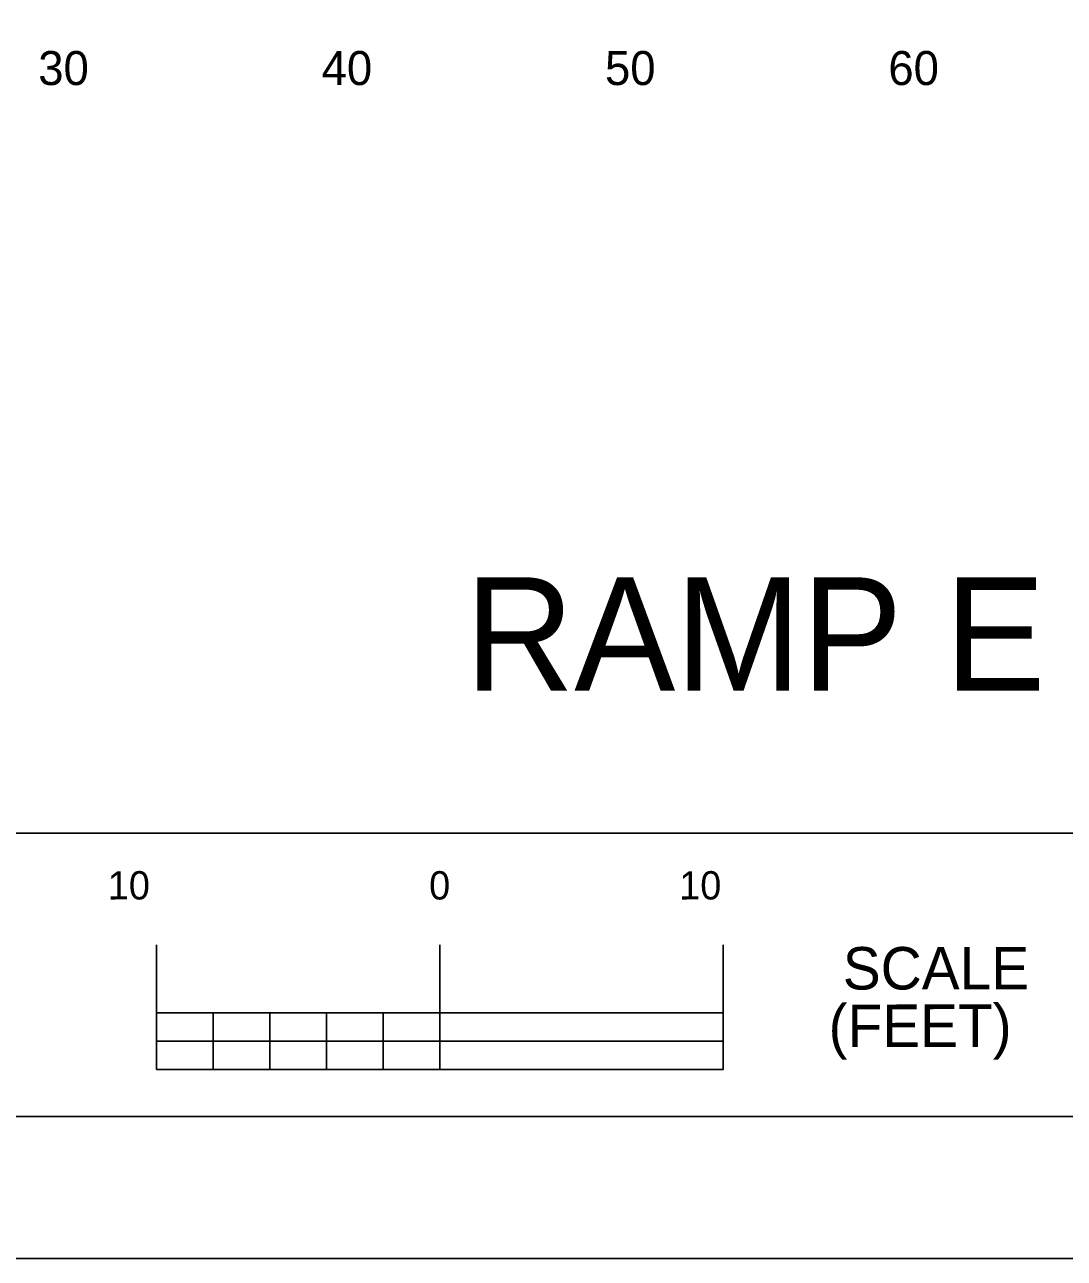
# Model space of a CAD drawing. Extents: x 2193008 to 2198143, y 1236112 to 1237864.
# Drawn here: x 2195101.28 to 2195137.97, y 1237118.04 to 1237161.58 of the extents above; entities that cross this region are included whole.
import ezdxf

# ---------------------------------------------------------------- set-up
doc = ezdxf.new("R2010")
doc.units = 0
for name, color, linetype in [('ANNO-SYMB', 7, 'Continuous'), ('Level 33', 7, 'Continuous'), ('LIMT-CSLINE', 7, 'Continuous'), ('M-ROADS', 7, 'Continuous'), ('SHT-BNDRY', 7, 'Continuous')]:
    doc.layers.add(name, color=color, linetype=linetype)

msp = doc.modelspace()

# ---------------------------------------------------------------- linework, layer by layer
msp.add_lwpolyline([(2194882.86, 1237133.046), (2195182.86, 1237133.046), (2195182.86, 1237323.046), (2194882.86, 1237323.046)], close=True)
at = {"layer": 'ANNO-SYMB'}
for p, q in [((2195105.928, 1237124.7), (2195105.928, 1237129.1)), ((2195115.928, 1237124.7), (2195115.928, 1237129.1)), ((2195115.928, 1237124.7), (2195115.928, 1237129.1)), ((2195115.928, 1237124.7), (2195115.928, 1237129.1)), ((2195125.928, 1237124.7), (2195125.928, 1237129.1)), ((2195125.928, 1237126.7), (2195105.928, 1237126.7)), ((2195107.928, 1237125.7), (2195107.928, 1237126.7)), ((2195107.928, 1237125.7), (2195107.928, 1237126.7)), ((2195115.928, 1237125.7), (2195115.928, 1237126.7)), ((2195115.928, 1237125.7), (2195115.928, 1237126.7)), ((2195115.928, 1237125.7), (2195115.928, 1237126.7)), ((2195115.928, 1237125.7), (2195111.928, 1237125.7)), ((2195125.928, 1237124.7), (2195125.928, 1237125.7)), ((2195125.928, 1237124.7), (2195125.928, 1237125.7)), ((2195125.928, 1237124.7), (2195125.928, 1237125.7)), ((2195125.928, 1237124.7), (2195105.928, 1237124.7))]:
    msp.add_line(p, q, dxfattribs=at)
for points in [[(2195105.928, 1237126.7), (2195107.928, 1237126.7), (2195107.928, 1237125.7), (2195105.928, 1237125.7)], [(2195109.928, 1237126.7), (2195111.928, 1237126.7), (2195111.928, 1237125.7), (2195109.928, 1237125.7)], [(2195113.928, 1237126.7), (2195115.928, 1237126.7), (2195115.928, 1237125.7), (2195113.928, 1237125.7)], [(2195107.928, 1237125.7), (2195109.928, 1237125.7), (2195109.928, 1237124.7), (2195107.928, 1237124.7)], [(2195111.928, 1237125.7), (2195113.928, 1237125.7), (2195113.928, 1237124.7), (2195111.928, 1237124.7)], [(2195115.928, 1237125.7), (2195125.928, 1237125.7), (2195125.928, 1237124.7), (2195115.928, 1237124.7)]]:
    msp.add_lwpolyline(points, close=True, dxfattribs=at)
at = {"layer": 'M-ROADS'}
msp.add_lwpolyline([(2194857.863, 1237118.036), (2195197.863, 1237118.036), (2195197.863, 1237338.036), (2194857.863, 1237338.036)], close=True, dxfattribs=at)
at = {"layer": 'SHT-BNDRY'}
msp.add_lwpolyline([(2194870.363, 1237123.036), (2195192.863, 1237123.036), (2195192.863, 1237333.036), (2194870.363, 1237333.036)], close=True, dxfattribs=at)

# ---------------------------------------------------------------- texts
at = {"layer": 'ANNO-SYMB'}
for s, height, p in [(' 10', 0.9991, (2195103.843, 1237130.7)), ('0', 1, (2195115.554, 1237130.7)), ('0', 1, (2195115.554, 1237130.7)), ('0', 1, (2195115.554, 1237130.7)), (' 10', 0.9991, (2195124.009, 1237130.7)), ('SCALE', 1.4994, (2195130.153, 1237127.522)), ('(FEET)', 1.4994, (2195129.653, 1237125.493))]:
    msp.add_text(s, height=height, rotation=0.0572, dxfattribs=at).set_placement(p)
at = {"layer": 'Level 33'}
msp.add_text('RAMP E', height=3.9977, rotation=360, dxfattribs=at).set_placement((2195116.815, 1237138.073))
at = {"layer": 'LIMT-CSLINE'}
for s, p in [('30', (2195101.76, 1237159.446)), ('40', (2195111.76, 1237159.446)), ('50', (2195121.76, 1237159.446)), ('60', (2195131.76, 1237159.446))]:
    msp.add_text(s, height=1.2, dxfattribs=at).set_placement(p)

doc.saveas('drawing.dxf')
